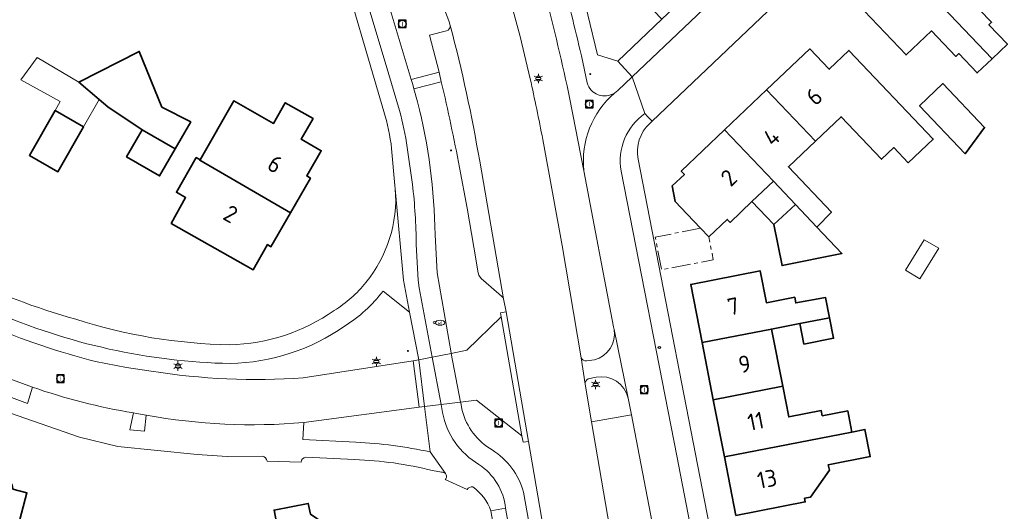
# Model space of a CAD drawing. Header units: metres. Extents: x 140853 to 145288, y 474558 to 480269.
# Tile 338 of 428: x 144879 to 144983, y 478158 to 478210. Entities that reach past the tile are written whole.
import ezdxf
from ezdxf.enums import TextEntityAlignment as Align

# ---------------------------------------------------------------- set-up
doc = ezdxf.new("R2010")
doc.units = ezdxf.units.M
doc.header["$MEASUREMENT"] = 0
doc.linetypes.add('AM-AS', pattern=[16, 10, -2, 2, -2])
for name, color, linetype, lineweight in [('B-WE-AM-AS_SPOOR_RAIL-G', 10, 'AM-AS', 18), ('B-WE-GR-BEPLANTING_CULTUUR_HEESTERS-G', 90, 'Continuous', 18), ('B-WE-GR-GRAS_KRUIDENRIJK-G', 80, 'Continuous', 18), ('B-WE-KL-ET_LS_OV_LICHTMAST-S', 190, 'Continuous', 18), ('B-WE-KL-WATER_BRANDLEIDING_PUT-S', 150, 'Continuous', 18), ('B-WE-KL-WATER_PUT-S', 170, 'Continuous', 18), ('B-WE-OG-BEBOUWING-G', 7, 'Continuous', 35), ('B-WE-OG-BEBOUWING_BIJGEBOUW-G', 7, 'Continuous', 18), ('B-WE-OG-BEBOUWING_HUISNUMMER-T18', 10, 'Continuous', 18), ('B-WE-OG-TERREIN_ERF-G', 7, 'Continuous', 18), ('B-WE-RI-GWA_RIOOLPUT-S', 30, 'Continuous', 18), ('B-WE-VH-VERHARDING_ASFALT-G', 252, 'Continuous', 18), ('B-WE-VH-VERHARDING_BETONSTRAATSTEEN-G', 252, 'Continuous', 18), ('B-WE-VH-VERHARDING_STRAATBAKSTEEN-G', 252, 'Continuous', 18), ('B-WE-VH-VERHARDING_TEGEL-G', 252, 'Continuous', 18), ('X-XX-XX-ALGEMEEN-S', 7, 'Continuous', 18)]:
    doc.layers.add(name, color=color, linetype=linetype, lineweight=lineweight)
doc.styles.add('NLCS-ISO', font='txt')

# ---------------------------------------------------------------- blocks, each defined once
blk = doc.blocks.new('SIE-WEG_AFVALBAK_TYPE_01')
for radius in [0.25, 0.156]:
    blk.add_circle((0, 0), radius)
blk = doc.blocks.new('B-SIE-WEG_LICHTMAST-SO')
at = {"ltscale": 0.1}
for p, q in [((-1.1, 0.63), (-2.19, 1.27)), ((0, 1.27), (0, 2.53)), ((1.1, 0.63), (2.19, 1.27)), ((-1.1, -0.63), (-2.19, -1.27)), ((0, -1.27), (0, -2.53)), ((1.1, -0.63), (2.19, -1.27))]:
    blk.add_line(p, q, dxfattribs=at)
at = {"flags": 128}
for points in [[(-1.16, 0.5), (1.16, 0.5)], [(-1.16, -0.5), (1.16, -0.5)]]:
    blk.add_lwpolyline(points, dxfattribs=at)
at = {"ltscale": 0.1}
blk.add_circle((0, 0), 1.27, dxfattribs=at)
at = {"style": 'NLCS-ISO'}
blk.add_attdef('TYPE', text='', height=1.8, dxfattribs=at).set_placement((0, 2.53), align=Align.BOTTOM_CENTER)
blk = doc.blocks.new('SRI-PUT_INSPECTIE-SO')
at = {"lineweight": -3, "flags": 128}
blk.add_lwpolyline([(-2, -2), (2, -2), (2, 2), (-2, 2)], close=True, dxfattribs=at)
at = {"lineweight": -3, "ltscale": 1.5}
blk.add_circle((0, 0), 2, dxfattribs=at)
at = {"ltscale": 0.1, "style": 'NLCS-ISO'}
blk.add_text('I', height=2.5, dxfattribs=at).set_placement((0, -0.01), align=Align.MIDDLE_CENTER)
blk = doc.blocks.new('SKL-WATERLEIDINGPUT-SO')
at = {"color": 0, "linetype": 'ByBlock', "lineweight": 18}
blk.add_ellipse((0, 0), major_axis=(2.5, 0), ratio=0.54, dxfattribs=at)
at = {"color": 0, "linetype": 'ByBlock', "lineweight": 18, "style": 'NLCS-ISO'}
blk.add_text('wl', height=1.8, dxfattribs=at).set_placement((0, 0), align=Align.MIDDLE_CENTER)
blk = doc.blocks.new('SIE-WEG_STRAATPOT_BRANDKRAAN-SO')
blk.add_ellipse((0, 0), major_axis=(-0.729, 0), ratio=0.685994)
at = {"style": 'NLCS-ISO'}
blk.add_text('BR', height=0.4, dxfattribs=at).set_placement((-0.3, -0.15))

msp = doc.modelspace()

# ---------------------------------------------------------------- linework, layer by layer
at = {"layer": 'B-WE-AM-AS_SPOOR_RAIL-G', "ltscale": 0.2, "flags": 128}
msp.add_lwpolyline([(144951.036, 478187.769), (144946.199, 478186.827), (144946.877, 478183.342), (144952.383, 478184.415), (144951.911, 478186.843), (144951.036, 478187.769)], close=True, dxfattribs=at)
at = {"layer": 'B-WE-GR-BEPLANTING_CULTUUR_HEESTERS-G', "ltscale": 0.2, "flags": 128}
msp.add_lwpolyline([(144937.6, 478215.948), (144937.762, 478215.354), (144937.762, 478215.354, -0.0051792), (144939.021, 478210.503), (144939.021, 478210.503), (144940.037, 478206.251), (144942.205, 478205.555), (144946.915, 478210.036), (144943.612, 478213.509), (144938.257, 478219.113), (144937.002, 478218.055), (144937.6, 478215.948)], format="xyb", close=True, dxfattribs=at)
at = {"layer": 'B-WE-GR-GRAS_KRUIDENRIJK-G', "ltscale": 0.2, "flags": 128}
for points in [[(144920.214, 478203.635), (144923.171, 478204.395), (144922.158, 478208.354), (144923.969, 478208.804), (144923.969, 478208.804, 0.353533), (144924.367, 478209.359), (144924.367, 478209.359, 0.0779091), (144921.471, 478215.208), (144921.471, 478215.208), (144920.88, 478216.055), (144920.237, 478215.579), (144917.018, 478214.322), (144920.214, 478203.635)], [(144929.79, 478178.356), (144929.721, 478178.75), (144930.312, 478178.854), (144930.051, 478180.258), (144930.051, 478180.258, 0.1205789), (144929.831, 478180.543), (144929.831, 478180.543), (144927.908, 478182.225), (144927.908, 478182.225, -0.2343124), (144927.351, 478183.013), (144927.351, 478183.013), (144926.875, 478185.776), (144926.156, 478189.903), (144925.345, 478194.251), (144925.345, 478194.251, 0.011514), (144923.412, 478203.384), (144923.412, 478203.384), (144920.499, 478202.635), (144920.892, 478201.251), (144920.892, 478201.251, -0.0583917), (144922.749, 478187.089), (144922.749, 478187.089), (144922.955, 478183.01), (144924.45, 478174.499), (144924.46, 478174.448), (144926.134, 478174.783), (144929.79, 478178.356)], [(144875.69, 478178.941), (144875.072, 478177.527), (144875.072, 478177.527, 0.0439326), (144886.596, 478173.585), (144886.596, 478173.585), (144889.885, 478172.957), (144892.517, 478172.553), (144892.517, 478172.553, 0.0568099), (144908.693, 478171.832), (144908.693, 478171.832), (144920.418, 478173.663), (144921.011, 478173.757), (144920.041, 478178.825), (144917.205, 478181.07), (144917.205, 478181.07, -0.0870032), (144913.105, 478177.332), (144913.105, 478177.332, -0.1473536), (144900.936, 478173.365), (144900.936, 478173.365, -0.0984788), (144875.69, 478178.941)], [(144921.054, 478168.709), (144908.766, 478167.085), (144908.678, 478165.278), (144914.296, 478164.99), (144914.296, 478164.99, -0.0399811), (144922.226, 478163.949), (144922.226, 478163.949), (144921.626, 478168.786), (144921.054, 478168.709)], [(144932.166, 478159.658), (144935.661, 478140.201), (144936.94, 478140.447), (144932.712, 478165.071), (144932.13, 478164.988), (144932.005, 478165.679), (144927.16, 478169.446), (144925.467, 478169.244), (144925.477, 478169.19), (144925.641, 478168.37), (144925.641, 478168.37, 0.2040654), (144928.821, 478164.175), (144928.821, 478164.175, -0.1889822), (144932.166, 478159.658)], [(144943.667, 478167.885), (144939.421, 478167.145), (144941.315, 478155.978), (144943.851, 478141.448), (144944.758, 478136.276), (144945.739, 478130.409), (144946.356, 478128.143), (144947.298, 478123.23), (144947.646, 478121.78), (144948.316, 478119.469), (144951.05, 478119.648), (144950.653, 478127.311), (144950.653, 478127.311, 0.02413), (144949.112, 478139.375), (144949.112, 478139.375), (144946.376, 478153.83), (144943.667, 478167.885)]]:
    msp.add_lwpolyline(points, format="xyb", close=True, dxfattribs=at)
msp.add_lwpolyline([(144930.223, 478214.109), (144931.824, 478208.201), (144932.883, 478203.684), (144932.883, 478203.684, -0.0054215), (144934.226, 478197.239), (144934.226, 478197.239), (144936.275, 478185.936), (144938.314, 478173.983), (144938.314, 478173.983, 0.3644594), (144938.885, 478173.657), (144938.885, 478173.657), (144939.723, 478173.756), (144939.723, 478173.756, 0.3802722), (144941.829, 478176.975), (144941.829, 478176.975), (144941.766, 478177.282), (144938.594, 478193.896), (144937.112, 478201.539), (144937.112, 478201.539, 0.0117636), (144934.425, 478212.853)], format="xyb", dxfattribs=at)
for points in [[(144870.149, 478174.77), (144869.355, 478172.953), (144875.487, 478170.522), (144879.327, 478169.124), (144879.878, 478170.845), (144875.291, 478172.525), (144873.445, 478173.313), (144870.149, 478174.77)], [(144890.618, 478168.104), (144890.225, 478166.314), (144891.782, 478166.143), (144891.99, 478167.873), (144890.961, 478168.034), (144890.618, 478168.104)]]:
    msp.add_lwpolyline(points, close=True, dxfattribs=at)
at = {"layer": 'B-WE-OG-BEBOUWING-G', "ltscale": 0.2, "flags": 128}
for points in [[(144976.818, 478220.35), (144972.319, 478216.07), (144982.07, 478205.819), (144983.712, 478207.38), (144981.745, 478209.448), (144982.027, 478209.716), (144979.439, 478212.437), (144982.015, 478214.887), (144976.818, 478220.35)], [(144982.07, 478205.819), (144972.319, 478216.07), (144967.725, 478211.7), (144972.922, 478206.237), (144975.612, 478208.796), (144978.2, 478206.076), (144978.523, 478206.382), (144980.489, 478204.315), (144982.07, 478205.819)], [(144884.791, 478203.351), (144886.963, 478201.499), (144887.879, 478200.718), (144891.539, 478198.24), (144895.065, 478196.227), (144896.72, 478199.107), (144893.657, 478200.674), (144891.245, 478206.606), (144884.791, 478203.351)], [(144958.067, 478202.512), (144963.263, 478197.049), (144966.001, 478199.653), (144970.309, 478195.125), (144971.613, 478196.365), (144973.15, 478194.75), (144975.809, 478197.279), (144966.835, 478206.713), (144964.727, 478204.707), (144962.659, 478206.881), (144958.067, 478202.512)], [(144979.224, 478195.708), (144981.285, 478198.512), (144976.837, 478203.187), (144974.355, 478200.826), (144979.224, 478195.708)], [(144958.779, 478192.782), (144961.13, 478190.311), (144963.417, 478187.907), (144964.973, 478189.501), (144960.392, 478194.317), (144963.263, 478197.049), (144958.067, 478202.512), (144953.582, 478198.245), (144958.779, 478192.782)], [(144907.336, 478189.415), (144909.466, 478193.126), (144909.084, 478193.345), (144910.621, 478196.035), (144908.494, 478197.252), (144909.751, 478199.448), (144906.799, 478201.136), (144905.543, 478198.94), (144901.316, 478201.358), (144897.716, 478195.065), (144897.689, 478195.018), (144907.336, 478189.415)], [(144885.316, 478198.573), (144882.279, 478200.312), (144879.537, 478195.532), (144882.573, 478193.791), (144885.316, 478198.573)], [(144895.065, 478196.227), (144891.539, 478198.24), (144889.89, 478195.371), (144893.41, 478193.347), (144895.065, 478196.227)], [(144956.503, 478190.618), (144958.779, 478192.782), (144953.582, 478198.245), (144948.974, 478193.862), (144949.307, 478193.511), (144948.02, 478192.282), (144948.333, 478190.616), (144949.615, 478189.275), (144951.036, 478187.769), (144951.911, 478186.843), (144953.874, 478188.71), (144954.171, 478188.399), (144956.503, 478190.618)], [(144897.716, 478195.065), (144897.317, 478195.293), (144895.206, 478191.604), (144896.179, 478191.048), (144894.645, 478188.292), (144903.36, 478183.342), (144904.886, 478186.028), (144905.268, 478185.811), (144907.336, 478189.415), (144897.689, 478195.018), (144897.716, 478195.065)], [(144961.13, 478190.311), (144958.818, 478188.188), (144959.715, 478183.797), (144966.088, 478185.098), (144963.417, 478187.907), (144961.13, 478190.311)], [(144951.192, 478175.593), (144958.582, 478177.039), (144961.601, 478177.629), (144964.771, 478178.223), (144964.344, 478180.39), (144961.169, 478179.825), (144961.051, 478180.429), (144958.035, 478179.839), (144957.368, 478183.246), (144949.978, 478181.8), (144951.192, 478175.593)], [(144961.601, 478177.629), (144962.034, 478175.433), (144965.198, 478176.056), (144964.771, 478178.223), (144961.601, 478177.629)], [(144951.192, 478175.593), (144952.384, 478169.499), (144959.774, 478170.944), (144958.582, 478177.039), (144951.192, 478175.593)], [(144967.145, 478166.068), (144966.704, 478168.325), (144963.99, 478167.794), (144963.879, 478168.361), (144960.412, 478167.683), (144959.774, 478170.944), (144952.384, 478169.499), (144953.574, 478163.414), (144967.145, 478166.068)], [(144967.145, 478166.068), (144953.574, 478163.414), (144954.793, 478157.182), (144962.183, 478158.627), (144962.106, 478159.02), (144962.744, 478159.145), (144964.743, 478162.001), (144964.63, 478162.581), (144969.095, 478163.454), (144968.531, 478166.339), (144967.145, 478166.068)]]:
    msp.add_lwpolyline(points, close=True, dxfattribs=at)
for points in [[(144874.88, 478160.759), (144873.371, 478161.156), (144870.352, 478149.579), (144874.136, 478148.593), (144873.678, 478142.284), (144882.665, 478141.633), (144883.151, 478148.562), (144880.128, 478148.774), (144880.424, 478152.874), (144877.551, 478153.081), (144879.278, 478159.602), (144877.779, 478159.996), (144877.779, 478159.996, 0.6868718), (144874.88, 478160.759)], [(144924.598, 478146.243), (144922.937, 478147.298), (144922.099, 478151.887), (144921.888, 478151.854), (144921.124, 478155.882), (144913.627, 478154.461), (144909.466, 478157.335), (144909.247, 478158.464), (144905.598, 478157.756), (144907.184, 478149.456), (144910.926, 478150.171), (144912.605, 478141.38), (144915.788, 478141.988), (144917.19, 478143.511), (144920.837, 478144.231), (144922.151, 478143.24), (144922.151, 478143.24, 0.9207353), (144924.598, 478146.243)]]:
    msp.add_lwpolyline(points, format="xyb", close=True, dxfattribs=at)
at = {"layer": 'B-WE-OG-BEBOUWING_BIJGEBOUW-G', "ltscale": 0.2, "flags": 128}
for points in [[(144884.791, 478203.351), (144880.37, 478205.977), (144878.643, 478203.59), (144882.812, 478201.271), (144882.279, 478200.312), (144885.316, 478198.573), (144886.963, 478201.499), (144884.791, 478203.351)], [(144958.818, 478188.188), (144961.13, 478190.311), (144958.779, 478192.782), (144956.503, 478190.618), (144958.818, 478188.188)], [(144972.86, 478183.32), (144974.387, 478182.384), (144976.391, 478185.655), (144974.827, 478186.529), (144972.86, 478183.32)]]:
    msp.add_lwpolyline(points, close=True, dxfattribs=at)
at = {"layer": 'B-WE-OG-TERREIN_ERF-G', "ltscale": 0.2, "flags": 128}
for points in [[(145034.978, 478152.008), (145015.362, 478186.983), (145000, 478214.245), (144989.744, 478232.485), (144989.219, 478233.419), (144989.219, 478233.419, 0.3421872), (144984.673, 478235.409), (144984.673, 478235.409, 0.1345698), (144982.8, 478234.347), (144982.8, 478234.347), (144945.858, 478199.171), (144945.584, 478198.91), (144945.584, 478198.91, 0.2560205), (144944.378, 478195.13), (144944.378, 478195.13), (144952.452, 478153.668)], [(144872.01, 478182.878, 0.0477034), (144884.49, 478178.075), (144884.49, 478178.075, 0.073591), (144900.891, 478175.368), (144900.891, 478175.368, 0.1479379), (144911.996, 478179.001), (144911.996, 478179.001, 0.0810488), (144915.386, 478182.001), (144915.386, 478182.001, 0.1924827), (144918.514, 478191.955), (144918.514, 478191.955), (144918.479, 478192.341), (144918.118, 478196.286), (144918.118, 478196.286, 0.0485267), (144917.278, 478200.198), (144917.278, 478200.198), (144912.201, 478217.585)], [(144933.329, 478131.266), (144928.7, 478157.682), (144928.7, 478157.682, 0.1600226), (144926.758, 478160.228), (144926.758, 478160.228, 0.287728), (144926.151, 478159.937), (144926.151, 478159.937), (144923.826, 478161.006), (144923.826, 478161.006, 0.420541), (144923.846, 478161.648), (144923.846, 478161.648, 0.2462672), (144923.445, 478161.777), (144923.445, 478161.777), (144922.471, 478161.965), (144922.471, 478161.965, 0.0536829), (144914.183, 478163.13), (144914.183, 478163.13), (144908.987, 478163.383), (144908.987, 478163.383, 0.3430257), (144908.469, 478162.869), (144908.469, 478162.869), (144904.851, 478162.968), (144904.851, 478162.968, 0.3285255), (144904.387, 478163.487), (144904.387, 478163.487), (144900.606, 478163.454), (144897.414, 478163.683), (144888.973, 478164.538), (144884.889, 478165.523), (144869.22, 478170.956)]]:
    msp.add_lwpolyline(points, format="xyb", dxfattribs=at)
for points in [[(144986.507, 478219.16), (144982.015, 478214.887), (144979.439, 478212.437), (144982.027, 478209.716), (144981.745, 478209.448), (144983.712, 478207.38), (144982.07, 478205.819), (144980.489, 478204.315), (144978.523, 478206.382), (144978.2, 478206.076), (144975.612, 478208.796), (144972.922, 478206.237), (144967.725, 478211.7), (144972.319, 478216.07), (144976.818, 478220.35), (144981.31, 478224.623), (144985.897, 478228.987)], [(144877.779, 478159.996), (144879.278, 478159.602), (144877.551, 478153.081), (144880.424, 478152.874), (144880.128, 478148.774), (144883.151, 478148.562), (144882.665, 478141.633), (144873.678, 478142.284), (144874.136, 478148.593), (144870.352, 478149.579), (144873.371, 478161.156), (144874.88, 478160.759)], [(144922.151, 478143.24), (144920.837, 478144.231), (144917.19, 478143.511), (144915.788, 478141.988), (144912.605, 478141.38), (144910.926, 478150.171), (144907.184, 478149.456), (144905.598, 478157.756), (144909.247, 478158.464), (144909.466, 478157.335), (144913.627, 478154.461), (144921.124, 478155.882), (144921.888, 478151.854), (144922.099, 478151.887)]]:
    msp.add_lwpolyline(points, dxfattribs=at)
for points in [[(144886.963, 478201.499), (144884.791, 478203.351), (144891.245, 478206.606), (144893.657, 478200.674), (144896.72, 478199.107), (144895.065, 478196.227), (144893.41, 478193.347), (144889.89, 478195.371), (144891.539, 478198.24), (144887.879, 478200.718), (144886.963, 478201.499)], [(144958.779, 478192.782), (144956.503, 478190.618), (144954.171, 478188.399), (144953.874, 478188.71), (144951.911, 478186.843), (144951.036, 478187.769), (144949.615, 478189.275), (144948.333, 478190.616), (144948.02, 478192.282), (144949.307, 478193.511), (144948.974, 478193.862), (144953.582, 478198.245), (144958.067, 478202.512), (144962.659, 478206.881), (144964.727, 478204.707), (144966.835, 478206.713), (144975.809, 478197.279), (144973.15, 478194.75), (144971.613, 478196.365), (144970.309, 478195.125), (144966.001, 478199.653), (144963.263, 478197.049), (144960.392, 478194.317), (144964.973, 478189.501), (144963.417, 478187.907), (144966.088, 478185.098), (144959.715, 478183.797), (144958.818, 478188.188), (144961.13, 478190.311), (144958.779, 478192.782)], [(144979.224, 478195.708), (144974.355, 478200.826), (144976.837, 478203.187), (144981.285, 478198.512), (144979.224, 478195.708)], [(144907.336, 478189.415), (144905.268, 478185.811), (144904.886, 478186.028), (144903.36, 478183.342), (144894.645, 478188.292), (144896.179, 478191.048), (144895.206, 478191.604), (144897.317, 478195.293), (144897.716, 478195.065), (144901.316, 478201.358), (144905.543, 478198.94), (144906.799, 478201.136), (144909.751, 478199.448), (144908.494, 478197.252), (144910.621, 478196.035), (144909.084, 478193.345), (144909.466, 478193.126), (144907.336, 478189.415)], [(144882.279, 478200.312), (144885.316, 478198.573), (144882.573, 478193.791), (144879.537, 478195.532), (144882.279, 478200.312)], [(144952.384, 478169.499), (144951.192, 478175.593), (144949.978, 478181.8), (144957.368, 478183.246), (144958.035, 478179.839), (144961.051, 478180.429), (144961.169, 478179.825), (144964.344, 478180.39), (144964.771, 478178.223), (144965.198, 478176.056), (144962.034, 478175.433), (144961.601, 478177.629), (144958.582, 478177.039), (144959.774, 478170.944), (144960.412, 478167.683), (144963.879, 478168.361), (144963.99, 478167.794), (144966.704, 478168.325), (144967.145, 478166.068), (144968.531, 478166.339), (144969.095, 478163.454), (144964.63, 478162.581), (144964.743, 478162.001), (144962.744, 478159.145), (144962.106, 478159.02), (144962.183, 478158.627), (144954.793, 478157.182), (144953.574, 478163.414), (144952.384, 478169.499)]]:
    msp.add_lwpolyline(points, close=True, dxfattribs=at)
at = {"layer": 'B-WE-VH-VERHARDING_ASFALT-G', "ltscale": 0.2, "flags": 128}
for points in [[(144921.471, 478215.208, -0.0779091), (144924.367, 478209.359), (144924.367, 478209.359, -0.0215917), (144927.5, 478194.93), (144927.5, 478194.93), (144930.051, 478180.258), (144930.051, 478180.258), (144930.312, 478178.854), (144932.712, 478165.071), (144936.94, 478140.447)], [(144934.425, 478212.853, -0.0117636), (144937.112, 478201.539), (144937.112, 478201.539), (144938.594, 478193.896), (144938.594, 478193.896, -0.2451378), (144941.852, 478202.176), (144941.852, 478202.176, -0.5005655), (144938.943, 478203.248), (144938.943, 478203.248), (144938.339, 478206.151), (144938.339, 478206.151, 0.0076332), (144936.134, 478214.934)], [(144914.868, 478214.006), (144917.836, 478204.153), (144918.963, 478200.3), (144918.963, 478200.3, -0.0355395), (144919.77, 478196.387), (144919.77, 478196.387), (144920.341, 478192.431), (144920.341, 478192.431, -0.0275552), (144920.743, 478186.044), (144920.743, 478186.044), (144920.944, 478182.23), (144921.059, 478181.437), (144922.442, 478174.044), (144924.46, 478174.448), (144924.45, 478174.499), (144922.955, 478183.01), (144922.749, 478187.089), (144922.749, 478187.089, 0.0583917), (144920.892, 478201.251), (144920.892, 478201.251), (144920.499, 478202.635), (144920.371, 478203.085), (144920.214, 478203.635), (144917.018, 478214.322)], [(144941.315, 478155.978), (144939.421, 478167.145), (144938.74, 478171.164), (144938.74, 478171.164, 0.4142136), (144938.739, 478171.167), (144938.739, 478171.167), (144938.314, 478173.983), (144936.275, 478185.936), (144934.226, 478197.239), (144934.226, 478197.239, 0.0054215), (144932.883, 478203.684), (144932.883, 478203.684), (144931.824, 478208.201), (144930.223, 478214.109)], [(144935.661, 478140.201), (144932.166, 478159.658), (144932.166, 478159.658, 0.1889822), (144928.821, 478164.175), (144928.821, 478164.175, -0.2040654), (144925.641, 478168.37), (144925.641, 478168.37), (144925.477, 478169.19), (144925.467, 478169.244), (144923.386, 478168.996), (144923.546, 478168.141), (144923.546, 478168.141, 0.2173455), (144927.422, 478162.618), (144927.422, 478162.618, -0.2199783), (144930.267, 478157.958), (144930.267, 478157.958), (144934.515, 478133.948)]]:
    msp.add_lwpolyline(points, format="xyb", dxfattribs=at)
at = {"layer": 'B-WE-VH-VERHARDING_BETONSTRAATSTEEN-G', "ltscale": 0.2, "flags": 128}
for points in [[(144926.156, 478189.903), (144926.875, 478185.776), (144927.351, 478183.013), (144927.351, 478183.013, 0.2343124), (144927.908, 478182.225), (144927.908, 478182.225), (144929.831, 478180.543), (144929.831, 478180.543, -0.1205789), (144930.051, 478180.258), (144930.051, 478180.258), (144927.5, 478194.93), (144927.5, 478194.93, 0.0215917), (144924.367, 478209.359), (144924.367, 478209.359, -0.353533), (144923.969, 478208.804), (144923.969, 478208.804), (144922.158, 478208.354), (144923.171, 478204.395), (144923.412, 478203.384), (144923.412, 478203.384, -0.011514), (144925.345, 478194.251), (144925.345, 478194.251), (144926.156, 478189.903)], [(144939.421, 478167.145), (144943.667, 478167.885), (144943.323, 478169.668), (144943.323, 478169.668, 0.3962597), (144939.901, 478171.914), (144939.901, 478171.914), (144939.065, 478171.718), (144939.065, 478171.718, 0.3533647), (144938.739, 478171.167), (144938.739, 478171.167, -0.4142136), (144938.74, 478171.164), (144938.74, 478171.164), (144939.421, 478167.145)]]:
    msp.add_lwpolyline(points, format="xyb", close=True, dxfattribs=at)
for points in [[(144925.467, 478169.244), (144927.16, 478169.446), (144932.005, 478165.679), (144929.79, 478178.356), (144926.134, 478174.783), (144924.46, 478174.448), (144925.467, 478169.244)], [(144930.312, 478178.854), (144929.721, 478178.75), (144929.79, 478178.356), (144932.005, 478165.679), (144932.13, 478164.988), (144932.712, 478165.071), (144930.312, 478178.854)], [(144921.011, 478173.757), (144920.418, 478173.663), (144921.054, 478168.709), (144921.626, 478168.786), (144921.011, 478173.757)], [(144923.386, 478168.996), (144922.442, 478174.044), (144921.011, 478173.757), (144921.626, 478168.786), (144923.386, 478168.996)], [(144925.467, 478169.244), (144924.46, 478174.448), (144922.442, 478174.044), (144923.386, 478168.996), (144925.467, 478169.244)]]:
    msp.add_lwpolyline(points, close=True, dxfattribs=at)
msp.add_lwpolyline([(144875.291, 478172.525), (144879.878, 478170.845), (144879.878, 478170.845, 0.043281), (144890.618, 478168.104), (144890.618, 478168.104), (144890.961, 478168.034), (144891.99, 478167.873), (144891.99, 478167.873, 0.0680744), (144908.766, 478167.085), (144908.766, 478167.085), (144921.054, 478168.709), (144920.418, 478173.663), (144908.693, 478171.832), (144908.693, 478171.832, -0.0568099), (144892.517, 478172.553), (144892.517, 478172.553), (144889.885, 478172.957), (144886.596, 478173.585), (144886.596, 478173.585, -0.0439326), (144875.072, 478177.527)], format="xyb", dxfattribs=at)
at = {"layer": 'B-WE-VH-VERHARDING_STRAATBAKSTEEN-G', "ltscale": 0.2, "flags": 128}
for points in [[(144963.746, 478226.042), (144962.319, 478224.687), (144946.915, 478210.036), (144942.205, 478205.555), (144943.728, 478203.895), (144981.019, 478239.307), (144981.235, 478239.52), (144981.235, 478239.52, -0.227533), (144980.787, 478239.618), (144980.787, 478239.618), (144979.508, 478240.972), (144979.479, 478241.002), (144979.357, 478240.873), (144963.746, 478226.042)], [(144983.352, 478236.881), (144981.019, 478239.307), (144943.728, 478203.895), (144945.082, 478199.986), (144945.409, 478199.643), (144945.858, 478199.171), (144982.8, 478234.347), (144982.8, 478234.347, -0.1345698), (144984.673, 478235.409), (144984.673, 478235.409), (144983.421, 478236.804), (144983.352, 478236.881)]]:
    msp.add_lwpolyline(points, format="xyb", close=True, dxfattribs=at)
for points in [[(144953.07, 478139.82), (144948.488, 478163.528), (144942.56, 478193.859), (144942.56, 478193.859, -0.2872846), (144945.082, 478199.986), (144945.082, 478199.986), (144943.728, 478203.895), (144942.2, 478202.464), (144941.852, 478202.176), (144941.852, 478202.176, 0.2451378), (144938.594, 478193.896), (144938.594, 478193.896), (144941.766, 478177.282), (144941.829, 478176.975), (144943.323, 478169.668), (144943.667, 478167.885), (144946.376, 478153.83)], [(144875.69, 478178.941, 0.0984788), (144900.936, 478173.365), (144900.936, 478173.365, 0.1473536), (144913.105, 478177.332), (144913.105, 478177.332, 0.0870032), (144917.205, 478181.07), (144917.205, 478181.07), (144920.041, 478178.825), (144920.041, 478178.825), (144919.389, 478182.23), (144918.514, 478191.955), (144918.514, 478191.955, -0.1924827), (144915.386, 478182.001), (144915.386, 478182.001, -0.0810488), (144911.996, 478179.001), (144911.996, 478179.001, -0.1479379), (144900.891, 478175.368), (144900.891, 478175.368, -0.073591), (144884.49, 478178.075), (144884.49, 478178.075, -0.0477034), (144872.01, 478182.878)], [(144869.22, 478170.956), (144884.889, 478165.523), (144888.973, 478164.538), (144897.414, 478163.683), (144900.606, 478163.454), (144904.387, 478163.487), (144904.387, 478163.487, -0.3285255), (144904.851, 478162.968), (144904.851, 478162.968), (144908.469, 478162.869), (144908.469, 478162.869, -0.3430257), (144908.987, 478163.383), (144908.987, 478163.383), (144914.183, 478163.13), (144914.183, 478163.13, -0.0536829), (144922.471, 478161.965), (144922.471, 478161.965), (144923.445, 478161.777), (144923.445, 478161.777, -0.2462672), (144923.846, 478161.648), (144923.846, 478161.648), (144922.226, 478163.949), (144922.226, 478163.949, 0.0399811), (144914.296, 478164.99), (144914.296, 478164.99), (144908.678, 478165.278), (144908.766, 478167.085), (144908.766, 478167.085, -0.0680744), (144891.99, 478167.873), (144891.99, 478167.873), (144891.782, 478166.143), (144890.225, 478166.314), (144890.618, 478168.104), (144890.618, 478168.104, -0.043281), (144879.878, 478170.845), (144879.878, 478170.845), (144879.327, 478169.124), (144875.487, 478170.522)]]:
    msp.add_lwpolyline(points, format="xyb", dxfattribs=at)
at = {"layer": 'B-WE-VH-VERHARDING_TEGEL-G', "ltscale": 0.2, "flags": 128}
for points in [[(144912.201, 478217.585), (144917.278, 478200.198), (144917.278, 478200.198, -0.0485267), (144918.118, 478196.286), (144918.118, 478196.286), (144918.479, 478192.341), (144918.514, 478191.955), (144919.389, 478182.23), (144920.041, 478178.825), (144921.011, 478173.757), (144922.442, 478174.044), (144921.059, 478181.437), (144920.944, 478182.23), (144920.743, 478186.044), (144920.743, 478186.044, 0.0275552), (144920.341, 478192.431), (144920.341, 478192.431), (144919.77, 478196.387), (144919.77, 478196.387, 0.0355395), (144918.963, 478200.3), (144918.963, 478200.3), (144917.836, 478204.153), (144914.868, 478214.006)], [(144936.134, 478214.934, -0.0076332), (144938.339, 478206.151), (144938.339, 478206.151), (144938.943, 478203.248), (144938.943, 478203.248, 0.5005655), (144941.852, 478202.176), (144941.852, 478202.176), (144942.2, 478202.464), (144943.728, 478203.895), (144942.205, 478205.555), (144940.037, 478206.251), (144939.021, 478210.503)], [(144952.452, 478153.668), (144944.378, 478195.13), (144944.378, 478195.13, -0.2560205), (144945.584, 478198.91), (144945.584, 478198.91), (144945.858, 478199.171), (144945.409, 478199.643), (144945.409, 478199.643), (144945.082, 478199.986), (144945.082, 478199.986, 0.2872846), (144942.56, 478193.859), (144942.56, 478193.859), (144948.488, 478163.528), (144953.07, 478139.82)]]:
    msp.add_lwpolyline(points, format="xyb", dxfattribs=at)
msp.add_lwpolyline([(144920.371, 478203.085), (144920.499, 478202.635), (144923.412, 478203.384), (144923.171, 478204.395), (144920.214, 478203.635), (144920.371, 478203.085)], close=True, dxfattribs=at)
for points in [[(144939.065, 478171.718), (144939.901, 478171.914), (144939.901, 478171.914, -0.3962597), (144943.323, 478169.668), (144943.323, 478169.668), (144941.829, 478176.975), (144941.829, 478176.975, -0.3802722), (144939.723, 478173.756), (144939.723, 478173.756), (144938.885, 478173.657), (144938.885, 478173.657, -0.3644594), (144938.314, 478173.983), (144938.314, 478173.983), (144938.739, 478171.167), (144938.739, 478171.167, -0.3533647), (144939.065, 478171.718)], [(144922.226, 478163.949), (144923.846, 478161.648), (144923.846, 478161.648, -0.420541), (144923.826, 478161.006), (144923.826, 478161.006), (144926.151, 478159.937), (144926.151, 478159.937, -0.287728), (144926.758, 478160.228), (144926.758, 478160.228, -0.1600226), (144928.7, 478157.682), (144928.7, 478157.682), (144930.267, 478157.958), (144930.267, 478157.958, 0.2199783), (144927.422, 478162.618), (144927.422, 478162.618, -0.2173455), (144923.546, 478168.141), (144923.546, 478168.141), (144923.386, 478168.996), (144921.626, 478168.786), (144922.226, 478163.949)], [(144928.7, 478157.682), (144933.329, 478131.266), (144933.329, 478131.266, -0.0907677), (144933.504, 478125.504), (144933.504, 478125.504, -0.5553032), (144932.815, 478124.997), (144932.815, 478124.997), (144932.078, 478122.578), (144933.05, 478121.748), (144936.168, 478122.174), (144935.712, 478126.034), (144935.712, 478126.034, 0.0124913), (144934.515, 478133.948), (144934.515, 478133.948), (144930.267, 478157.958), (144928.7, 478157.682)]]:
    msp.add_lwpolyline(points, format="xyb", close=True, dxfattribs=at)

# ---------------------------------------------------------------- block references
at = {"layer": 'B-WE-KL-ET_LS_OV_LICHTMAST-S', "xscale": 0.2, "yscale": 0.2, "zscale": 0.2}
for p in [(144933.75, 478203.725), (144916.493, 478173.588), (144895.362, 478173.094), (144939.85, 478171.136)]:
    msp.add_blockref('B-SIE-WEG_LICHTMAST-SO', p, dxfattribs=at)
at = {"layer": 'B-WE-KL-WATER_BRANDLEIDING_PUT-S', "xscale": 0.2, "yscale": 0.2, "zscale": 0.2}
for p in [(144922.687, 478177.741), (144946.638, 478175.069)]:
    msp.add_blockref('SIE-WEG_STRAATPOT_BRANDKRAAN-SO', p, dxfattribs=at)
at = {"layer": 'B-WE-KL-WATER_PUT-S', "xscale": 0.2, "yscale": 0.2, "zscale": 0.2}
msp.add_blockref('SKL-WATERLEIDINGPUT-SO', (144923.278, 478177.705), dxfattribs=at)
at = {"layer": 'B-WE-RI-GWA_RIOOLPUT-S', "xscale": 0.2, "yscale": 0.2, "zscale": 0.2}
for p in [(144919.262, 478209.543), (144939.18, 478200.993), (144882.852, 478171.761), (144945.027, 478170.574), (144929.513, 478167.03)]:
    msp.add_blockref('SRI-PUT_INSPECTIE-SO', p, dxfattribs=at)
at = {"layer": 'X-XX-XX-ALGEMEEN-S', "xscale": 0.2, "yscale": 0.2, "zscale": 0.2}
for p in [(144939.274, 478204.202), (144924.451, 478196.071), (144919.862, 478174.708)]:
    msp.add_blockref('SIE-WEG_AFVALBAK_TYPE_01', p, dxfattribs=at)

# ---------------------------------------------------------------- texts
at = {"layer": 'B-WE-OG-BEBOUWING_HUISNUMMER-T18', "style": 'NLCS-ISO'}
for s, rotation, p in [('6', 43.6, (144963.12, 478201.798)), ('4', 43.6, (144958.582, 478197.481)), ('6', 330.1, (144905.702, 478194.604)), ('2', 43.5, (144954.035, 478193.155)), ('2', 330.4, (144900.978, 478189.295)), ('7', 11.1, (144954.511, 478179.465)), ('9', 11.1, (144955.714, 478173.314)), ('11', 11.1, (144956.905, 478167.224)), ('13', 11.1, (144958.109, 478161.066))]:
    msp.add_text(s, height=1.8, rotation=rotation, dxfattribs=at).set_placement(p, align=Align.MIDDLE_CENTER)

doc.saveas('drawing.dxf')
